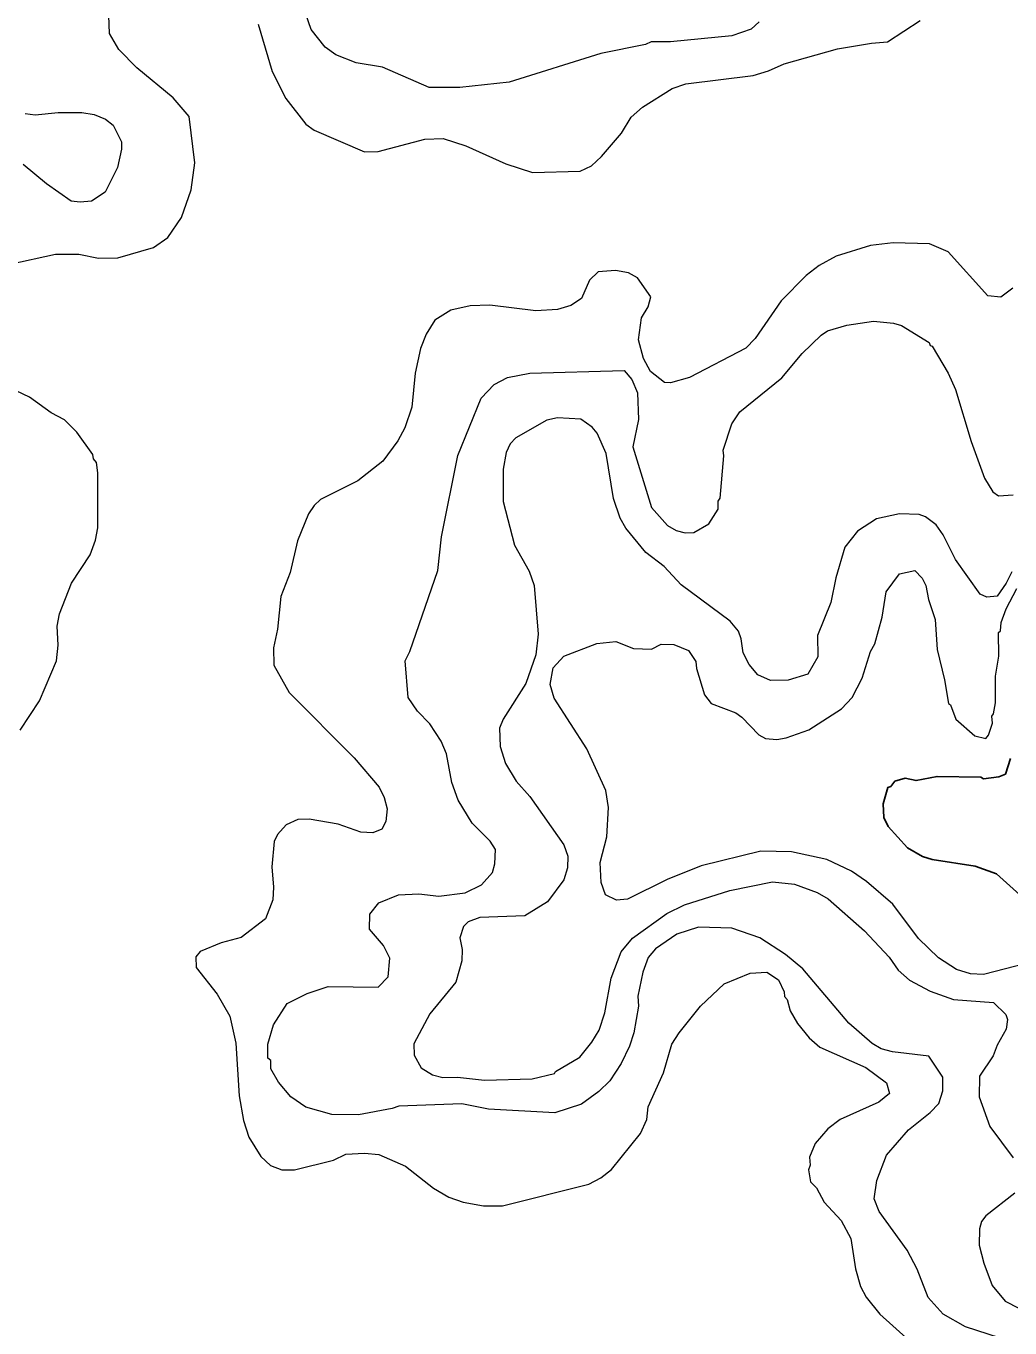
# Model space of a CAD drawing. Extents: x 447.8 to 473.9, y 7733.1 to 7760.8.
# Drawn here: x 459.898 to 461.541, y 7742.044 to 7744.218 of the extents above; entities that cross this region are included whole.
import ezdxf

# ---------------------------------------------------------------- set-up
doc = ezdxf.new("R2010")
doc.units = 0
doc.header["$LTSCALE"] = 0.032
doc.layers.add('1', color=7, linetype='Continuous', lineweight=25)
doc.layers.add('2', color=7, linetype='Continuous', lineweight=13)

msp = doc.modelspace()

# ---------------------------------------------------------------- linework, layer by layer
at = {"layer": '1'}
for points in [[(461.5417, 7742.9944), (461.5333, 7742.9687), (461.5222, 7742.9638), (461.4968, 7742.9609), (461.4924, 7742.9632), (461.4192, 7742.9648), (461.3842, 7742.9577), (461.3659, 7742.9615), (461.3489, 7742.9569), (461.3421, 7742.9481)], [(461.3421, 7742.9481), (461.3369, 7742.946), (461.3294, 7742.9191), (461.3303, 7742.8963), (461.3375, 7742.881), (461.37, 7742.8456)], [(461.37, 7742.8456), (461.395, 7742.831), (461.4113, 7742.8257), (461.4829, 7742.815), (461.5184, 7742.802), (461.5685, 7742.757)]]:
    msp.add_lwpolyline(points, dxfattribs=at)
at = {"layer": '2'}
for points in [[(461.1222, 7744.2247), (461.1086, 7744.2128), (461.0764, 7744.2017), (460.9741, 7744.1913), (460.9416, 7744.1912), (460.9322, 7744.1871), (460.858, 7744.172), (460.7048, 7744.124), (460.6221, 7744.1154), (460.5711, 7744.1151), (460.4932, 7744.1493), (460.4494, 7744.1563), (460.415, 7744.1699), (460.3972, 7744.1823), (460.3741, 7744.2123), (460.3182, 7744.3722)], [(459.871, 7743.8202), (459.947, 7743.8368), (459.9861, 7743.8368), (460.0187, 7743.8304), (460.0512, 7743.8305), (460.1109, 7743.8478), (460.1345, 7743.8648), (460.1572, 7743.8983), (460.1734, 7743.9441), (460.1796, 7743.9894), (460.17, 7744.0665), (460.1437, 7744.0982), (460.0826, 7744.1481), (460.0527, 7744.1789), (460.0371, 7744.2053), (460.0359, 7744.2357)], [(460.2856, 7744.221), (460.3089, 7744.1422), (460.3317, 7744.0968), (460.365, 7744.0542), (460.3791, 7744.0442), (460.4632, 7744.0079), (460.4857, 7744.0084), (460.5638, 7744.0291), (460.5945, 7744.0302), (460.6321, 7744.0179), (460.6991, 7743.9876), (460.7437, 7743.9733), (460.8232, 7743.9754), (460.8424, 7743.9842), (460.859, 7743.9998), (460.892, 7744.0391), (460.9086, 7744.0654), (460.9272, 7744.0825), (460.9767, 7744.1134), (460.9999, 7744.1216), (461.1119, 7744.1352), (461.1375, 7744.1429), (461.1639, 7744.1549), (461.2527, 7744.1796), (461.3096, 7744.1895), (461.3365, 7744.1915), (461.3909, 7744.2272)], [(459.8963, 7744.0717), (459.9133, 7744.0695), (459.9516, 7744.0734), (459.9911, 7744.0734), (460.0118, 7744.0701), (460.0307, 7744.0621), (460.0436, 7744.0525), (460.057, 7744.0244), (460.0572, 7744.0125), (460.0507, 7743.9818), (460.0298, 7743.9404), (460.0072, 7743.9252), (459.9885, 7743.9235), (459.9733, 7743.9255), (459.9321, 7743.9544), (459.8932, 7743.9866)], [(461.546, 7743.7801), (461.5257, 7743.7653), (461.504, 7743.7672), (461.4376, 7743.8408), (461.4066, 7743.8544), (461.3458, 7743.856), (461.3083, 7743.8512), (461.2505, 7743.8335), (461.2221, 7743.8178), (461.2007, 7743.8015), (461.1587, 7743.759), (461.1155, 7743.6963), (461.0996, 7743.6798), (461.0059, 7743.6308), (460.9741, 7743.6222), (460.9642, 7743.6225), (460.9406, 7743.6408), (460.9289, 7743.6624), (460.9208, 7743.6937), (460.9255, 7743.7307), (460.937, 7743.7491), (460.941, 7743.7658), (460.919, 7743.7972), (460.9038, 7743.8056), (460.8823, 7743.8095), (460.8531, 7743.8075), (460.8388, 7743.7934), (460.8252, 7743.7629), (460.8078, 7743.7509), (460.7853, 7743.7442), (460.7494, 7743.7424), (460.6726, 7743.7518), (460.6396, 7743.7504), (460.6073, 7743.7436)], [(460.6073, 7743.7436), (460.5807, 7743.7269), (460.5662, 7743.7031), (460.5568, 7743.6793), (460.5479, 7743.638), (460.542, 7743.5811)], [(460.4086, 7742.4001), (460.3649, 7742.4123), (460.3398, 7742.4297), (460.3197, 7742.4542), (460.3066, 7742.4765), (460.3065, 7742.49), (460.3018, 7742.494), (460.3018, 7742.5174), (460.311, 7742.5498), (460.334, 7742.5857), (460.3671, 7742.6024), (460.4023, 7742.6137), (460.4857, 7742.613), (460.5028, 7742.6299), (460.5052, 7742.661), (460.4946, 7742.6821), (460.4715, 7742.7095), (460.4717, 7742.7344), (460.4868, 7742.7538), (460.5197, 7742.7668), (460.5538, 7742.7684), (460.5874, 7742.7645), (460.631, 7742.7702), (460.6582, 7742.7835), (460.6768, 7742.8041), (460.6809, 7742.8188), (460.6816, 7742.8426), (460.6728, 7742.8567), (460.6427, 7742.8868), (460.6193, 7742.9253), (460.6087, 7742.9548), (460.5999, 7743.0025), (460.5909, 7743.0236), (460.5724, 7743.0525), (460.5514, 7743.0736), (460.5361, 7743.0964), (460.531, 7743.1577), (460.5387, 7743.1734), (460.5854, 7743.3087), (460.5919, 7743.3648), (460.6187, 7743.5005), (460.658, 7743.5962), (460.6795, 7743.619), (460.7021, 7743.6309), (460.739, 7743.6381), (460.8966, 7743.6427), (460.9095, 7743.6274), (460.9189, 7743.6052), (460.9205, 7743.5605), (460.911, 7743.5152), (460.9421, 7743.4136), (460.9692, 7743.3835), (460.9835, 7743.3752), (460.9988, 7743.3713), (461.0128, 7743.3722), (461.0382, 7743.3866), (461.0534, 7743.4109), (461.0537, 7743.4246), (461.0568, 7743.4292), (461.0633, 7743.4999), (461.0618, 7743.5096), (461.0765, 7743.5533), (461.09, 7743.5735), (461.1602, 7743.6301), (461.1939, 7743.671), (461.2254, 7743.7016), (461.2363, 7743.7086), (461.2684, 7743.7183), (461.313, 7743.7247), (461.3466, 7743.7216), (461.3599, 7743.7178), (461.4062, 7743.6893), (461.4079, 7743.6842), (461.4112, 7743.6835), (461.438, 7743.638), (461.4498, 7743.6111), (461.4762, 7743.5238), (461.4983, 7743.4629), (461.5122, 7743.4402), (461.522, 7743.4333), (461.5463, 7743.4347)], [(459.8883, 7743.042), (459.9202, 7743.0908), (459.9489, 7743.1579), (459.9514, 7743.1837), (459.9499, 7743.2156), (459.9537, 7743.2362), (459.9735, 7743.2872), (460.0049, 7743.335), (460.0141, 7743.3594), (460.0178, 7743.3801), (460.0178, 7743.4716), (460.0155, 7743.4887), (460.0103, 7743.4952), (460.0093, 7743.5022), (459.9826, 7743.5394), (459.962, 7743.5601), (459.9399, 7743.5721), (459.9038, 7743.5981), (459.8482, 7743.6243)], [(460.542, 7743.5811), (460.5306, 7743.5468), (460.519, 7743.5253), (460.4935, 7743.4912), (460.4517, 7743.4583), (460.3898, 7743.4273), (460.3788, 7743.4169), (460.3698, 7743.4031), (460.3513, 7743.358), (460.3391, 7743.3052), (460.3236, 7743.265), (460.3178, 7743.2104), (460.3112, 7743.1796), (460.3118, 7743.1506), (460.3371, 7743.1049), (460.4459, 7742.9959), (460.4873, 7742.947), (460.496, 7742.9297), (460.501, 7742.9105), (460.4985, 7742.8896), (460.4919, 7742.8767), (460.477, 7742.8703), (460.4572, 7742.8718), (460.4193, 7742.8852), (460.3709, 7742.8933), (460.3518, 7742.8925), (460.3321, 7742.8836), (460.3176, 7742.8678), (460.3122, 7742.8562), (460.3082, 7742.8139), (460.3112, 7742.7799), (460.3098, 7742.7587), (460.2978, 7742.7271), (460.257, 7742.6956), (460.2238, 7742.6868), (460.1889, 7742.6724), (460.1815, 7742.6634), (460.182, 7742.6454), (460.2168, 7742.6009), (460.2383, 7742.5644), (460.248, 7742.5194), (460.2536, 7742.4314), (460.2609, 7742.3898), (460.2699, 7742.3621), (460.2897, 7742.3302), (460.306, 7742.3149), (460.325, 7742.3077), (460.3462, 7742.3076), (460.4112, 7742.3239), (460.432, 7742.3338), (460.4629, 7742.3355), (460.4869, 7742.3331), (460.5315, 7742.3136), (460.5783, 7742.2772), (460.6037, 7742.2623), (460.6278, 7742.2536), (460.6616, 7742.2473), (460.6937, 7742.2473), (460.8376, 7742.2838), (460.8575, 7742.2944), (460.8755, 7742.3083), (460.924, 7742.3682), (460.9348, 7742.3915), (460.9368, 7742.4131), (460.9625, 7742.4697), (460.9764, 7742.5177), (460.9884, 7742.5367), (461.0239, 7742.5808), (461.0636, 7742.6185), (461.1071, 7742.6362), (461.1348, 7742.6378), (461.1547, 7742.6249), (461.1637, 7742.6048), (461.1645, 7742.597), (461.169, 7742.5919), (461.1737, 7742.5731), (461.1859, 7742.5519), (461.2057, 7742.528), (461.2237, 7742.5126), (461.3005, 7742.4788), (461.3349, 7742.4529), (461.3397, 7742.4354), (461.322, 7742.4209), (461.2575, 7742.3917), (461.237, 7742.3762), (461.2154, 7742.3517), (461.2064, 7742.3289), (461.2074, 7742.3156), (461.2045, 7742.3078), (461.208, 7742.2878), (461.2179, 7742.2775), (461.2308, 7742.2538), (461.2591, 7742.223), (461.2754, 7742.1932), (461.2829, 7742.1425)], [(461.5439, 7743.3065), (461.5348, 7743.2874), (461.5196, 7743.2658), (461.5023, 7743.264), (461.4911, 7743.2689), (461.4501, 7743.327), (461.4295, 7743.368), (461.4175, 7743.3848), (461.3998, 7743.3984), (461.3893, 7743.4022), (461.3563, 7743.4032), (461.318, 7743.3949), (461.2864, 7743.374), (461.2654, 7743.3474), (461.25, 7743.2961), (461.2417, 7743.2552), (461.2196, 7743.1999), (461.2203, 7743.1645), (461.2035, 7743.1352), (461.1705, 7743.1253), (461.1412, 7743.1249), (461.1197, 7743.1346), (461.1057, 7743.1515), (461.0952, 7743.1711), (461.092, 7743.1945), (461.0874, 7743.2072), (461.0736, 7743.2237), (460.9917, 7743.2846), (460.9635, 7743.3155), (460.9329, 7743.3388), (460.8995, 7743.3795), (460.8899, 7743.3959), (460.8789, 7743.4286), (460.8668, 7743.504), (460.8515, 7743.5382), (460.843, 7743.548), (460.8241, 7743.5612), (460.7855, 7743.5636), (460.7673, 7743.5598), (460.7158, 7743.5302), (460.7063, 7743.5199), (460.6994, 7743.5059), (460.6945, 7743.4777), (460.6945, 7743.4238), (460.7135, 7743.351), (460.738, 7743.3073), (460.7466, 7743.2835), (460.753, 7743.2023), (460.749, 7743.1677), (460.7324, 7743.1201), (460.6946, 7743.0605), (460.6884, 7743.0451), (460.6898, 7743.0147), (460.6987, 7742.9862), (460.7166, 7742.9567), (460.7393, 7742.9311), (460.7961, 7742.8505), (460.8026, 7742.8316), (460.802, 7742.8121), (460.7959, 7742.7918), (460.7688, 7742.7554), (460.7307, 7742.7316), (460.6554, 7742.729), (460.6361, 7742.7219), (460.6283, 7742.7142), (460.6224, 7742.695)], [(461.5851, 7742.6569), (461.4967, 7742.6338), (461.4748, 7742.6351), (461.4514, 7742.6424), (461.4218, 7742.6616), (461.3881, 7742.6939), (461.3451, 7742.7511), (461.3015, 7742.789), (461.2761, 7742.8063), (461.2354, 7742.8259), (461.1764, 7742.839), (461.125, 7742.8396), (461.0254, 7742.8151), (460.9684, 7742.7923), (460.9024, 7742.7599), (460.8837, 7742.7581), (460.8653, 7742.767), (460.8581, 7742.7873), (460.8565, 7742.8208), (460.8675, 7742.864), (460.8708, 7742.913), (460.8661, 7742.9412), (460.8346, 7743.0108), (460.7796, 7743.0952), (460.7731, 7743.1183), (460.7779, 7743.1458), (460.7957, 7743.1653), (460.8513, 7743.1868), (460.8829, 7743.1901), (460.9125, 7743.1785), (460.9426, 7743.1773), (460.9585, 7743.1855), (460.9796, 7743.1852), (461.0039, 7743.1748), (461.0165, 7743.1567), (461.0176, 7743.1449), (461.0309, 7743.101), (461.0421, 7743.0866), (461.0834, 7743.0708), (461.0933, 7743.0638), (461.1215, 7743.034), (461.1326, 7743.0282), (461.1518, 7743.0266), (461.1674, 7743.0289), (461.2053, 7743.0423), (461.2599, 7743.0774), (461.2774, 7743.0965), (461.2939, 7743.1288), (461.3083, 7743.1734), (461.3153, 7743.1863), (461.3278, 7743.2305), (461.3342, 7743.2731), (461.3565, 7743.3028), (461.3819, 7743.3087), (461.3942, 7743.2958), (461.4005, 7743.2833), (461.4047, 7743.2603), (461.4159, 7743.2266), (461.4192, 7743.1767), (461.4319, 7743.1259), (461.4384, 7743.0862), (461.4415, 7743.084), (461.4508, 7743.0604), (461.4825, 7743.0326), (461.5005, 7743.0282), (461.5051, 7743.0336), (461.5119, 7743.0537), (461.5106, 7743.0655), (461.5137, 7743.0694), (461.5169, 7743.0874), (461.517, 7743.1323), (461.5225, 7743.1653), (461.5218, 7743.205), (461.5249, 7743.208), (461.5265, 7743.2218), (461.5347, 7743.2448), (461.5523, 7743.2785)], [(460.5454, 7742.518), (460.5458, 7742.4991), (460.5577, 7742.4779), (460.5766, 7742.4661), (460.5939, 7742.4619), (460.6183, 7742.4622), (460.6634, 7742.4575), (460.7431, 7742.4594), (460.7802, 7742.4683), (460.7821, 7742.4718), (460.8228, 7742.4961), (460.8429, 7742.521), (460.8548, 7742.5408), (460.8645, 7742.5699), (460.875, 7742.628), (460.8915, 7742.672), (460.9107, 7742.6943), (460.9681, 7742.736), (460.9973, 7742.7503), (461.0731, 7742.7741), (461.1446, 7742.7884), (461.1813, 7742.7849), (461.219, 7742.7707), (461.2373, 7742.76), (461.2978, 7742.7069), (461.3395, 7742.6629), (461.3545, 7742.6409), (461.3733, 7742.6247), (461.4077, 7742.6059), (461.4469, 7742.5919), (461.5134, 7742.5872), (461.5343, 7742.5669), (461.5368, 7742.5587), (461.5345, 7742.5427), (461.5196, 7742.5158), (461.5131, 7742.4978), (461.4899, 7742.4641), (461.4897, 7742.4298), (461.5073, 7742.38), (461.5465, 7742.3275)], [(461.5233, 7742.0269), (461.4669, 7742.0456), (461.4293, 7742.0664), (461.4043, 7742.0942), (461.3862, 7742.1416), (461.3694, 7742.1736), (461.3228, 7742.2381), (461.3142, 7742.259), (461.3184, 7742.2899), (461.3349, 7742.3321), (461.3715, 7742.3743), (461.4077, 7742.4035), (461.4219, 7742.4184), (461.4287, 7742.4397), (461.4286, 7742.4622), (461.4052, 7742.4975), (461.345, 7742.5048), (461.3259, 7742.5097), (461.3107, 7742.5186), (461.2719, 7742.5526), (461.1949, 7742.6431), (461.1661, 7742.6672), (461.1233, 7742.6954), (461.0764, 7742.7115), (461.0206, 7742.7132), (460.9845, 7742.7014), (460.9492, 7742.6768), (460.9365, 7742.6624), (460.9281, 7742.638), (460.9196, 7742.5976), (460.9205, 7742.5808), (460.9127, 7742.5366), (460.9056, 7742.5142), (460.8919, 7742.4852), (460.8726, 7742.4561), (460.8543, 7742.4385), (460.8254, 7742.4175), (460.7807, 7742.403), (460.67, 7742.4092)], [(460.6224, 7742.695), (460.6263, 7742.6754), (460.6256, 7742.6569), (460.6158, 7742.621), (460.5724, 7742.5681), (460.5454, 7742.518)], [(460.67, 7742.4092), (460.6258, 7742.4181), (460.5204, 7742.4142), (460.5091, 7742.4099), (460.4531, 7742.3998), (460.4086, 7742.4001)], [(461.5489, 7742.2685), (461.5005, 7742.231), (461.4936, 7742.2215), (461.4903, 7742.2094), (461.4897, 7742.1817), (461.4972, 7742.1518), (461.5112, 7742.1146), (461.5331, 7742.0886), (461.5772, 7742.0657)], [(461.2829, 7742.1425), (461.2913, 7742.1129), (461.301, 7742.0953), (461.3234, 7742.0668), (461.3728, 7742.0227), (461.408, 7741.9979)]]:
    msp.add_lwpolyline(points, dxfattribs=at)

doc.saveas('drawing.dxf')
